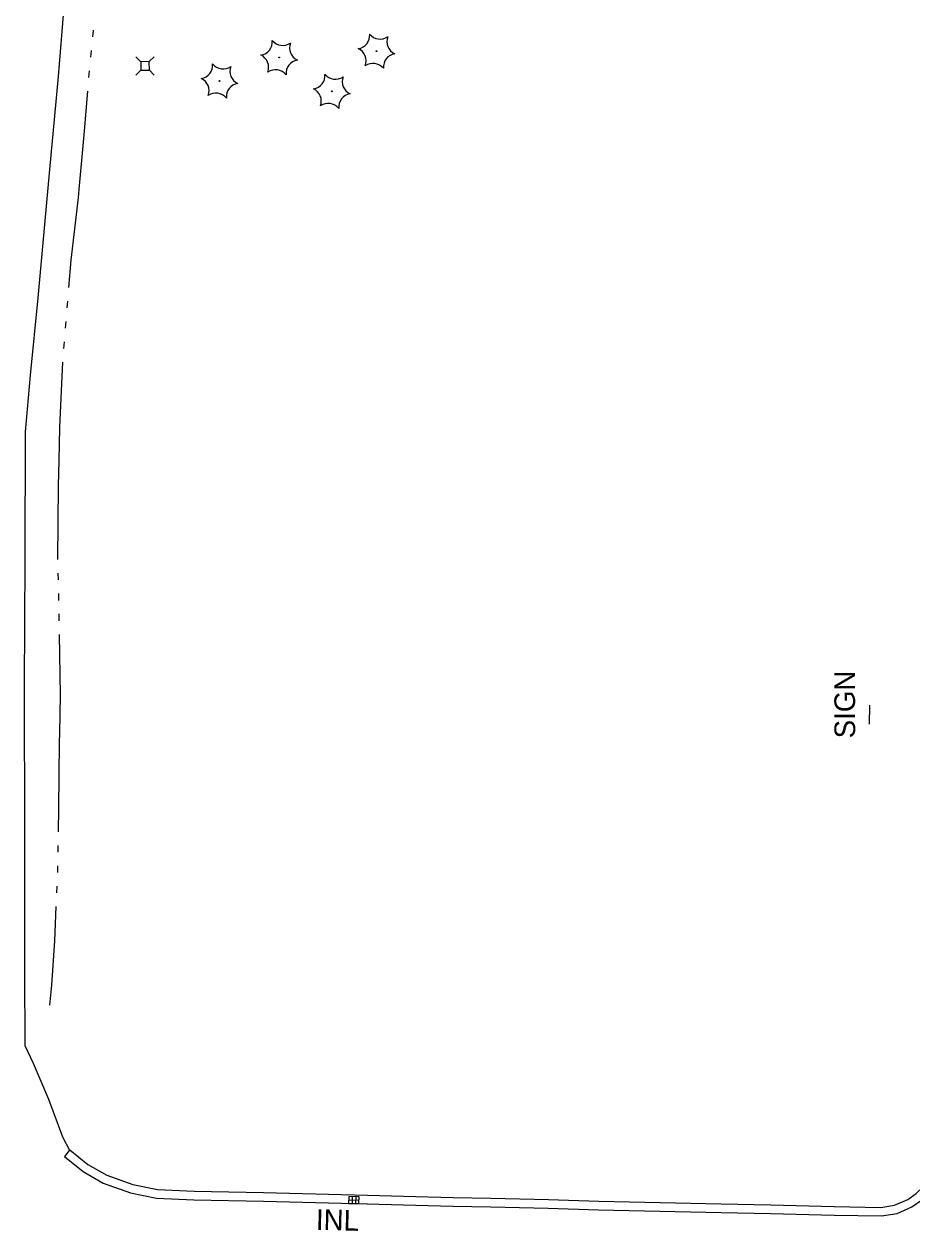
# Model space of a CAD drawing. Extents: x 588843 to 2552415, y 180129 to 269402.
# Drawn here: x 604549.5 to 604807.2, y 182779.1 to 183129 of the extents above; entities that cross this region are included whole.
import ezdxf

# ---------------------------------------------------------------- set-up
doc = ezdxf.new("R2010")
doc.units = 0
for name, color, linetype in [('E_DRN', 7, 'Continuous'), ('E_DRN_Text', 7, 'Continuous'), ('E_LAND_Vegetation', 7, 'Continuous'), ('E_RDWY', 7, 'Continuous'), ('E_RDWY_C_and_G', 7, 'Continuous'), ('E_SGN', 7, 'Continuous'), ('E_SGN_Text', 7, 'Continuous'), ('E_UTL_AG_Bold', 7, 'Continuous'), ('E_WTR_P', 7, 'Continuous')]:
    doc.layers.add(name, color=color, linetype=linetype)

# ---------------------------------------------------------------- blocks, each defined once
blk = doc.blocks.new('PED_2')
at = {"layer": 'E_UTL_AG_Bold'}
for p, q in [((-8.2, 8.2), (-17.5, 17.5)), ((8.2, 8.2), (17.5, 17.5)), ((-8.2, -8.2), (-17.5, -17.5)), ((8.2, -8.2), (17.5, -17.5))]:
    blk.add_line(p, q, dxfattribs=at)
blk.add_lwpolyline([(-8.2, -8.2), (8.2, -8.2), (8.2, 8.2), (-8.2, 8.2)], close=True, dxfattribs=at)
blk = doc.blocks.new('SIGN_2')
at = {"layer": 'E_SGN'}
blk.add_text('SIGN', height=39.37, dxfattribs=at).set_placement((-56.1, -19.7))
blk = doc.blocks.new('CTRE_3')
at = {"layer": 'E_LAND_Vegetation'}
blk.add_circle((0, 0), 0.733, dxfattribs=at)
for centre, start, end in [((-39.3, 29.4), 280.2067, 5.9716), ((5.9, 49), 220.2113, 305.9762), ((45.4, 19.3), 160.2113, 245.9762), ((-45.4, -19.3), 340.2113, 65.9762), ((39.5, -29.6), 100.2511, 185.9272), ((-5.9, -49), 40.2113, 125.9762)]:
    blk.add_arc(centre, 25.8, start, end, dxfattribs=at)
blk = doc.blocks.new('INLO_3')
at = {"layer": 'E_DRN'}
for p, q in [((6.6, -13.1), (6.6, 0)), ((13.1, -13.1), (13.1, 0)), ((19.7, -6.6), (0, -6.6))]:
    blk.add_line(p, q, dxfattribs=at)
blk.add_lwpolyline([(0, -13.1), (19.7, -13.1), (19.7, 0), (0, 0)], close=True, dxfattribs=at)
blk = doc.blocks.new('INLT_53_1')
at = {"layer": 'E_DRN_Text'}
blk.add_text('INL', height=39.37, dxfattribs=at).set_placement((-36.2, -19.7))

msp = doc.modelspace()

# ---------------------------------------------------------------- linework, layer by layer
at = {"layer": 'E_RDWY'}
for points in [[(604573.74, 183374.43), (604571.89, 183360.79), (604568.52, 183331.99), (604564.95, 183297.79), (604563.61, 183284.75), (604563.17, 183274.93), (604562.71, 183256.16), (604562.72, 183228.51), (604562.37, 183201.67), (604562.11, 183166.26), (604561.82, 183146.99), (604561.26, 183136.49), (604559.38, 183113.83), (604556.86, 183086.87), (604553.48, 183049.6), (604551.32, 183027.25), (604549.86, 183010.78), (604549.73, 182973.6), (604549.53, 182937.21), (604549.66, 182893.13), (604549.67, 182854.27), (604549.7, 182832.83)], [(604549.7, 182832.83), (604552.18, 182827.72), (604556.63, 182817.24), (604560.68, 182806.37), (604562.74, 182802.48)]]:
    msp.add_lwpolyline(points, dxfattribs=at)
at = {"layer": 'E_RDWY_C_and_G'}
for points in [[(604649.13, 182786.89), (604659.61, 182786.6), (604673.98, 182786.22), (604684.93, 182786.02), (604701.6, 182785.61), (604716.25, 182785.16), (604734.02, 182784.82), (604751.78, 182784.37), (604766.2, 182784.1), (604784.58, 182783.62), (604798.33, 182783.38), (604802.86, 182784.11), (604807.18, 182786), (604810, 182787.92), (604812.2, 182790.08), (604814.27, 182792.54), (604816.26, 182796.06), (604817.56, 182799.84), (604818.28, 182804.21), (604818.49, 182809.7)], [(604649.2, 182789.39), (604659.67, 182789.1), (604674.03, 182788.72), (604684.99, 182788.52), (604701.67, 182788.11), (604716.31, 182787.66), (604734.07, 182787.32), (604751.84, 182786.87), (604766.25, 182786.6), (604784.64, 182786.12), (604798.15, 182785.88), (604802.15, 182786.52), (604805.96, 182788.2), (604808.41, 182789.86), (604810.36, 182791.78), (604812.21, 182793.98), (604813.97, 182797.09), (604815.12, 182800.45), (604815.79, 182804.46), (604815.99, 182809.79)], [(604562.74, 182802.48), (604561.24, 182800.61), (604566.66, 182796.27), (604572.51, 182792.92), (604580.37, 182790.06), (604587.97, 182788.55), (604598.8, 182788.07), (604618.97, 182787.66), (604649.14, 182786.89)], [(604562.8, 182802.56), (604568.07, 182798.34), (604573.56, 182795.2), (604581.04, 182792.48), (604588.27, 182791.04), (604598.88, 182790.57), (604619.03, 182790.16), (604649.2, 182789.39)]]:
    msp.add_lwpolyline(points, dxfattribs=at)
at = {"layer": 'E_SGN'}
msp.add_line((604794.85, 182931.54), (604794.74, 182925.96), dxfattribs=at)
at = {"layer": 'E_WTR_P'}
for points in [[(604569.49, 183125.28), (604569.69, 183127.24)], [(604568.92, 183119.39), (604569.11, 183121.35)], [(604568.34, 183113.49), (604568.53, 183115.46)], [(604565.5, 183081.05), (604567, 183096.92), (604567.98, 183109.56)], [(604562.52, 183052.6), (604563.16, 183060.56), (604565.27, 183078.68), (604565.5, 183081.05)], [(604562.04, 183046.69), (604562.2, 183048.66)], [(604561.55, 183040.79), (604561.72, 183042.76)], [(604561.07, 183034.89), (604561.23, 183036.86)], [(604559.66, 183002.36), (604559.89, 183012.17), (604560.81, 183030.95)], [(604559.32, 182973.74), (604559.49, 182995.17), (604559.66, 183002.35)], [(604559.47, 182967.82), (604559.42, 182969.79)], [(604559.61, 182961.9), (604559.56, 182963.87)], [(604559.75, 182955.98), (604559.7, 182957.95)], [(604559.88, 182923.41), (604560.11, 182934.45), (604559.82, 182952.03)], [(604559.52, 182894.79), (604559.64, 182901.52), (604559.82, 182920.79), (604559.88, 182923.41)], [(604559.42, 182888.87), (604559.45, 182890.84)], [(604559.27, 182882.95), (604559.34, 182884.61), (604559.35, 182884.92)], [(604559, 182877.04), (604559.09, 182879.01)], [(604556.95, 182844.55), (604557.55, 182850.34), (604558.49, 182863.19), (604558.84, 182873.09)]]:
    msp.add_lwpolyline(points, dxfattribs=at)

# ---------------------------------------------------------------- block references
at = {"layer": 'E_DRN', "xscale": 0.15240030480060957, "yscale": 0.1524003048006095, "rotation": 178.5565983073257}
msp.add_blockref('INLO_3', (604646.71, 182786.96), dxfattribs=at)
at = {"layer": 'E_DRN_Text', "xscale": 0.1524003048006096, "yscale": 0.1524003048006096, "rotation": -1.4434016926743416}
msp.add_blockref('INLT_53_1', (604639.75, 182782.23), dxfattribs=at)
at = {"layer": 'E_LAND_Vegetation', "xscale": 0.1524003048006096, "yscale": 0.15240030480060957, "rotation": -1.075884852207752}
for p in [(604651.8, 183121.15), (604623.53, 183119.3), (604606.23, 183112.52), (604638.82, 183109.51)]:
    msp.add_blockref('CTRE_3', p, dxfattribs=at)
at = {"layer": 'E_SGN_Text', "xscale": 0.1524003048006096, "yscale": 0.15240030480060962, "rotation": 90.1587184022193}
msp.add_blockref('SIGN_2', (604787.68, 182930.44), dxfattribs=at)
at = {"layer": 'E_UTL_AG_Bold', "xscale": 0.1524003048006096, "yscale": 0.15240030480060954, "rotation": 0.37395409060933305}
msp.add_blockref('PED_2', (604584.62, 183116.86), dxfattribs=at)

doc.saveas('drawing.dxf')
